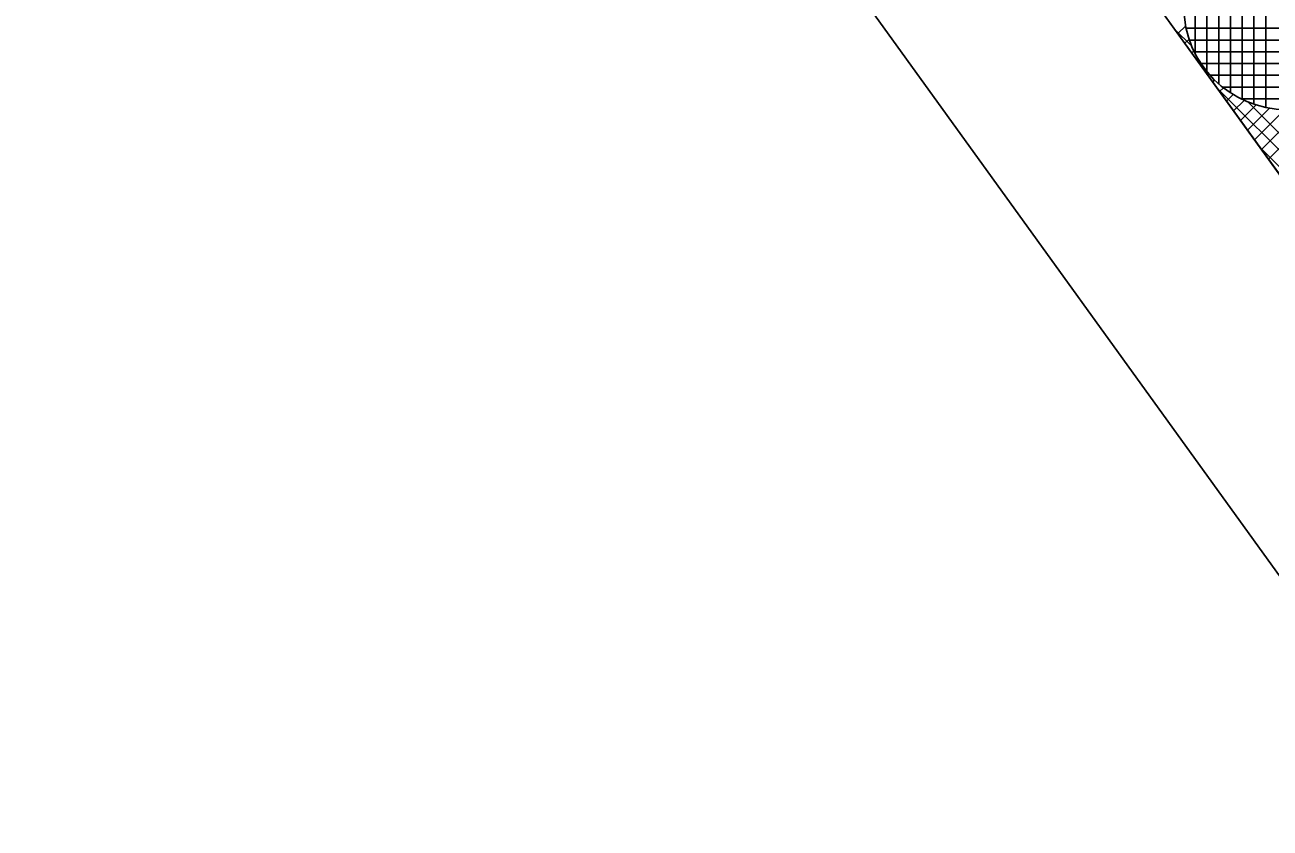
# Model space of a CAD drawing. Extents: x -565346 to -564154, y -1097386 to -1095620.
# Drawn here: x -564293.51 to -564272.33, y -1096149.79 to -1096136.11 of the extents above; entities that cross this region are included whole.
import ezdxf

# ---------------------------------------------------------------- set-up
doc = ezdxf.new("R2010")
doc.units = 0
for name, color, linetype in [('Vrstva 1', 7, 'Continuous'), ('Vrstva 41', 7, 'Continuous'), ('Vrstva 42', 7, 'Continuous'), ('Vrstva 44', 7, 'Continuous')]:
    doc.layers.add(name, color=color, linetype=linetype)

msp = doc.modelspace()

# ---------------------------------------------------------------- linework, layer by layer
at = {"layer": 'Vrstva 1'}
for p, q in [((-564286.49, -1096118.78), (-564248.76, -1096171.14)), ((-564289.91, -1096120.87), (-564256.95, -1096166.62))]:
    msp.add_line(p, q, dxfattribs=at)
at = {"layer": 'Vrstva 41'}
msp.add_lwpolyline([(-564213.14, -1096212.119), (-564215.677, -1096213.942), (-564248.76, -1096171.14), (-564286.49, -1096118.78), (-564303.06, -1096086.2), (-564321.97, -1096050.57), (-564327.79, -1096006.41), (-564332.63, -1095955.35), (-564334.17, -1095918.36), (-564331.082, -1095918.814), (-564329.607, -1095955.228), (-564324.705, -1096006.855), (-564319.072, -1096049.639), (-564283.916, -1096117.222), (-564246.344, -1096169.361)], close=True, dxfattribs=at)
at = {"layer": 'Vrstva 42'}
for p, q in [((-564273.951, -1096136.182), (-564273.659, -1096136.473)), ((-564273.762, -1096136.128), (-564273.894, -1096136.26)), ((-564273.705, -1096136.353), (-564273.776, -1096136.424)), ((-564273.623, -1096136.554), (-564273.657, -1096136.588)), ((-564273.523, -1096136.737), (-564273.539, -1096136.753)), ((-564273.404, -1096136.901), (-564273.42, -1096136.917)), ((-564273.27, -1096137.049), (-564273.302, -1096137.082)), ((-564273.221, -1096137.194), (-564270.506, -1096139.909)), ((-564273.12, -1096137.182), (-564273.184, -1096137.246)), ((-564272.953, -1096137.298), (-564273.065, -1096137.41)), ((-564272.768, -1096137.397), (-564272.947, -1096137.575)), ((-564272.563, -1096137.474), (-564272.828, -1096137.739)), ((-564272.713, -1096137.419), (-564270.433, -1096139.699)), ((-564272.33, -1096137.524), (-564272.71, -1096137.904)), ((-564272.074, -1096137.551), (-564272.591, -1096138.068)), ((-564271.77, -1096137.53), (-564272.473, -1096138.232)), ((-564271.378, -1096137.421), (-564272.354, -1096138.397)), ((-564272.492, -1096138.206), (-564270.555, -1096140.143))]:
    msp.add_line(p, q, dxfattribs=at)
at = {"layer": 'Vrstva 44'}
for p, q in [((-564272.6, -1096134.146), (-564272.6, -1096137.46)), ((-564272.4, -1096134.092), (-564272.4, -1096137.516)), ((-564273, -1096134.34), (-564273, -1096137.268)), ((-564272.8, -1096134.227), (-564272.8, -1096137.379)), ((-564273.2, -1096134.493), (-564273.2, -1096137.114)), ((-564273.4, -1096134.701), (-564273.4, -1096136.906)), ((-564273.6, -1096135.008), (-564273.6, -1096136.598)), ((-564273.753, -1096136.17), (-564270.334, -1096136.17)), ((-564273.699, -1096136.37), (-564270.389, -1096136.37)), ((-564273.614, -1096136.57), (-564270.47, -1096136.57)), ((-564273.5, -1096136.77), (-564270.587, -1096136.77)), ((-564273.346, -1096136.97), (-564270.74, -1096136.97)), ((-564273.135, -1096137.17), (-564270.953, -1096137.17)), ((-564272.82, -1096137.37), (-564271.265, -1096137.37))]:
    msp.add_line(p, q, dxfattribs=at)
msp.add_circle((-564272.043, -1096135.803), 1.75, dxfattribs=at)

doc.saveas('drawing.dxf')
